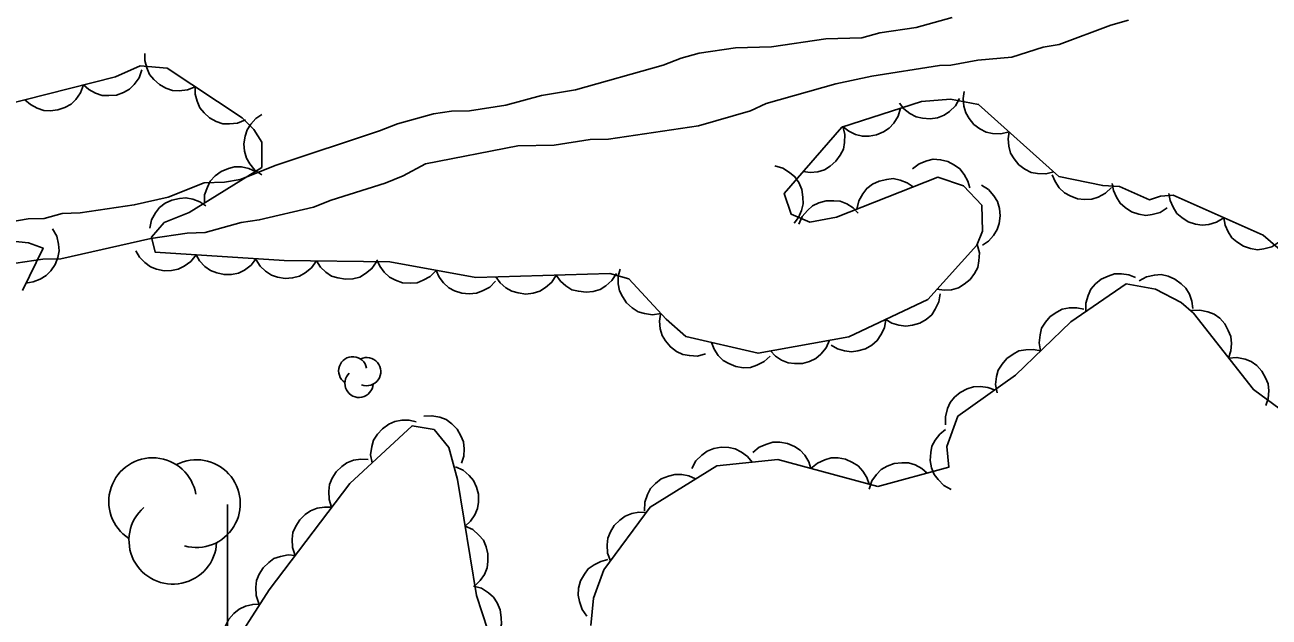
# Model space of a CAD drawing. Extents: x 336540 to 340074, y 5572036 to 5573747.
# Drawn here: x 337989.9 to 338051.8, y 5573004.4 to 5573033.9 of the extents above; entities that cross this region are included whole.
import ezdxf

# ---------------------------------------------------------------- set-up
doc = ezdxf.new("R2010")
doc.units = 0
for name, color, linetype in [('Niveau 1', 7, 'Continuous'), ('Niveau 44', 7, 'Continuous'), ('Niveau 61', 7, 'Continuous')]:
    doc.layers.add(name, color=color, linetype=linetype)

msp = doc.modelspace()

# ---------------------------------------------------------------- linework, layer by layer
at = {"layer": 'Niveau 1'}
for points in [[(338036.06, 5573034.23), (338034.27, 5573033.74), (338032.47, 5573033.47), (338031.58, 5573033.22), (338029.78, 5573033.18), (338027.08, 5573032.77), (338025.28, 5573032.73), (338023.48, 5573032.46), (338022.59, 5573032.22), (338021.69, 5573031.86), (338017.33, 5573030.63), (338015.64, 5573030.36), (338013.85, 5573029.87), (338012.05, 5573029.6), (338011.15, 5573029.58), (338010.26, 5573029.44), (338008.46, 5573028.95), (338007.57, 5573028.59), (338002.43, 5573026.89), (338000.64, 5573026.17), (337999.85, 5573026.04), (337998.84, 5573026.01), (337997.05, 5573025.29), (337995.37, 5573024.91), (337992.68, 5573024.51), (337991.78, 5573024.49), (337990.88, 5573024.24), (337990.09, 5573024.22), (337987.85, 5573023.83)], [(337989.02, 5573021.94), (337990.81, 5573022.21), (337991.72, 5573022.23), (337996.2, 5573023.24), (337998, 5573023.51), (337998.9, 5573023.53), (338000.69, 5573024.03), (338001.59, 5573024.16), (338004.28, 5573024.79), (338005.17, 5573025.15), (338007.86, 5573026), (338008.75, 5573026.36), (338009.86, 5573026.95), (338014.46, 5573027.85), (338016.26, 5573027.89), (338018.06, 5573028.16), (338018.96, 5573028.18), (338023.45, 5573028.85), (338026.03, 5573029.59), (338026.81, 5573029.95), (338030.28, 5573030.93), (338032.07, 5573031.31), (338035.44, 5573031.85), (338036, 5573031.86), (338037.35, 5573032.12), (338039.04, 5573032.27), (338040.6, 5573032.76), (338041.39, 5573032.89), (338043.96, 5573033.85), (338044.85, 5573034.1)]]:
    msp.add_lwpolyline(points, dxfattribs=at)
at = {"layer": 'Niveau 44'}
for points in [[(337998.4, 5573030.79), (337998.01, 5573030.63), (337997.6, 5573030.59), (337997.27, 5573030.61), (337996.94, 5573030.72), (337996.62, 5573030.9), (337996.34, 5573031.16), (337996.12, 5573031.4), (337995.99, 5573031.73), (337995.9, 5573032.09), (337995.89, 5573032.45)], [(338000.73, 5573029.25), (337997.01, 5573031.71), (337995.66, 5573031.83), (337994.43, 5573031.29), (337988.75, 5573029.84), (337983.05, 5573028.08), (337977.07, 5573025.97), (337975.23, 5573025.67), (337970.99, 5573026.1), (337967.13, 5573025.11), (337963.51, 5573022.84), (337960.49, 5573020.26), (337960.22, 5573019.22), (337960.42, 5573016.51), (337960, 5573015.5), (337957.23, 5573011.54)], [(337995.75, 5573031.63), (337995.61, 5573031.23), (337995.36, 5573030.91), (337995.13, 5573030.67), (337994.83, 5573030.5), (337994.48, 5573030.38), (337994.1, 5573030.35), (337993.77, 5573030.35), (337993.44, 5573030.47), (337993.11, 5573030.65), (337992.84, 5573030.88)], [(337992.84, 5573030.88), (337992.7, 5573030.49), (337992.46, 5573030.16), (337992.23, 5573029.93), (337991.92, 5573029.76), (337991.57, 5573029.64), (337991.19, 5573029.6), (337990.86, 5573029.61), (337990.53, 5573029.73), (337990.2, 5573029.9), (337989.93, 5573030.14)], [(338000.9, 5573029.14), (338000.51, 5573028.98), (338000.11, 5573028.94), (337999.78, 5573028.95), (337999.44, 5573029.06), (337999.12, 5573029.24), (337998.84, 5573029.5), (337998.63, 5573029.75), (337998.49, 5573030.07), (337998.4, 5573030.43), (337998.4, 5573030.79)], [(338038.9, 5573028.55), (338038.49, 5573028.45), (338038.08, 5573028.47), (338037.76, 5573028.53), (338037.45, 5573028.69), (338037.15, 5573028.91), (338036.91, 5573029.21), (338036.74, 5573029.49), (338036.65, 5573029.83), (338036.61, 5573030.2), (338036.66, 5573030.55)], [(338055.18, 5573020.27), (338051.55, 5573023.4), (338047.06, 5573025.39), (338046.43, 5573025.34), (338045.88, 5573025.16), (338044.4, 5573025.82), (338043.56, 5573025.87), (338041.38, 5573026.33), (338037.38, 5573029.91), (338035.98, 5573030.17), (338034.54, 5573030.06), (338030.58, 5573028.78), (338027.7, 5573025.48), (338028.05, 5573024.45), (338028.98, 5573024.05), (338030.31, 5573024.3), (338035.35, 5573026.29), (338036.64, 5573025.86), (338037.55, 5573024.89), (338037.57, 5573023.61), (338037.3, 5573022.91), (338034.85, 5573020.2), (338030.93, 5573018.35), (338026.41, 5573017.53), (338022.82, 5573018.36), (338021.83, 5573019.23), (338019.98, 5573021.23), (338019.03, 5573021.49), (338012.36, 5573021.3), (338008.08, 5573022.07), (338002.83, 5573022.15), (337996.4, 5573022.56), (337996.23, 5573023.3), (337996.86, 5573024.04), (337998.1, 5573024.53), (338001.72, 5573026.78), (338001.72, 5573028.03), (338001.31, 5573028.66), (338000.73, 5573029.25)], [(338036.44, 5573030.2), (338036.23, 5573029.84), (338035.93, 5573029.56), (338035.67, 5573029.37), (338035.33, 5573029.25), (338034.97, 5573029.19), (338034.59, 5573029.23), (338034.27, 5573029.29), (338033.96, 5573029.46), (338033.67, 5573029.69), (338033.45, 5573029.98)], [(338001.72, 5573026.41), (338001.37, 5573026.64), (338001.12, 5573026.96), (338000.95, 5573027.24), (338000.86, 5573027.58), (338000.82, 5573027.95), (338000.89, 5573028.33), (338000.98, 5573028.64), (338001.17, 5573028.93), (338001.42, 5573029.21), (338001.72, 5573029.41)], [(338033.5, 5573029.72), (338033.38, 5573029.32), (338033.16, 5573028.98), (338032.94, 5573028.73), (338032.65, 5573028.54), (338032.31, 5573028.4), (338031.93, 5573028.34), (338031.6, 5573028.33), (338031.26, 5573028.42), (338030.93, 5573028.58), (338030.64, 5573028.8)], [(338030.62, 5573028.83), (338030.73, 5573028.42), (338030.71, 5573028.02), (338030.66, 5573027.69), (338030.5, 5573027.38), (338030.28, 5573027.08), (338029.99, 5573026.84), (338029.72, 5573026.66), (338029.38, 5573026.56), (338029.01, 5573026.52), (338028.65, 5573026.57)], [(338041.13, 5573026.55), (338040.73, 5573026.45), (338040.32, 5573026.47), (338040, 5573026.53), (338039.68, 5573026.69), (338039.39, 5573026.91), (338039.15, 5573027.21), (338038.97, 5573027.49), (338038.88, 5573027.83), (338038.85, 5573028.2), (338038.9, 5573028.55)], [(337998.86, 5573025), (337998.87, 5573025.42), (337999.01, 5573025.8), (337999.15, 5573026.1), (337999.4, 5573026.35), (337999.69, 5573026.57), (338000.05, 5573026.72), (338000.36, 5573026.81), (338000.71, 5573026.8), (338001.07, 5573026.73), (338001.4, 5573026.58)], [(338027.24, 5573026.85), (338027.64, 5573026.74), (338027.98, 5573026.52), (338028.24, 5573026.31), (338028.43, 5573026.02), (338028.58, 5573025.68), (338028.64, 5573025.3), (338028.66, 5573024.97), (338028.57, 5573024.63), (338028.42, 5573024.29), (338028.2, 5573024.01)], [(338034.1, 5573026.71), (338034.43, 5573026.96), (338034.81, 5573027.1), (338035.13, 5573027.18), (338035.49, 5573027.16), (338035.85, 5573027.07), (338036.18, 5573026.89), (338036.45, 5573026.71), (338036.67, 5573026.43), (338036.85, 5573026.1), (338036.95, 5573025.76)], [(338031.33, 5573024.7), (338031.43, 5573025.11), (338031.63, 5573025.47), (338031.82, 5573025.73), (338032.11, 5573025.94), (338032.44, 5573026.1), (338032.81, 5573026.18), (338033.14, 5573026.22), (338033.48, 5573026.14), (338033.83, 5573026.01), (338034.13, 5573025.81)], [(338043.99, 5573025.78), (338043.69, 5573025.49), (338043.33, 5573025.3), (338043.02, 5573025.19), (338042.66, 5573025.18), (338042.3, 5573025.22), (338041.94, 5573025.36), (338041.65, 5573025.51), (338041.4, 5573025.76), (338041.19, 5573026.07), (338041.05, 5573026.4)], [(338037.53, 5573025.9), (338037.88, 5573025.67), (338038.14, 5573025.36), (338038.32, 5573025.08), (338038.42, 5573024.74), (338038.45, 5573024.37), (338038.4, 5573023.99), (338038.31, 5573023.68), (338038.12, 5573023.38), (338037.88, 5573023.1), (338037.58, 5573022.9)], [(338046.77, 5573024.76), (338046.42, 5573024.54), (338046.02, 5573024.44), (338045.7, 5573024.39), (338045.35, 5573024.45), (338045, 5573024.57), (338044.68, 5573024.78), (338044.43, 5573024.99), (338044.24, 5573025.29), (338044.1, 5573025.63), (338044.03, 5573025.98)], [(337996.14, 5573023.75), (337996.23, 5573024.16), (337996.43, 5573024.52), (337996.63, 5573024.78), (337996.91, 5573024.99), (337997.24, 5573025.15), (337997.62, 5573025.23), (337997.94, 5573025.27), (337998.28, 5573025.19), (337998.63, 5573025.06), (337998.93, 5573024.86)], [(338028.44, 5573023.95), (338028.61, 5573024.33), (338028.87, 5573024.64), (338029.12, 5573024.86), (338029.44, 5573025.01), (338029.79, 5573025.11), (338030.18, 5573025.12), (338030.5, 5573025.09), (338030.83, 5573024.96), (338031.14, 5573024.76), (338031.39, 5573024.5)], [(338049.59, 5573024.27), (338049.23, 5573024.05), (338048.84, 5573023.94), (338048.51, 5573023.9), (338048.17, 5573023.95), (338047.82, 5573024.07), (338047.5, 5573024.29), (338047.25, 5573024.49), (338047.06, 5573024.79), (338046.91, 5573025.13), (338046.85, 5573025.48)], [(338052.33, 5573023.05), (338051.98, 5573022.83), (338051.58, 5573022.73), (338051.26, 5573022.68), (338050.91, 5573022.74), (338050.56, 5573022.86), (338050.24, 5573023.07), (338049.99, 5573023.28), (338049.8, 5573023.57), (338049.65, 5573023.91), (338049.59, 5573024.27)], [(337991.3, 5573023.72), (337991.51, 5573023.36), (337991.6, 5573022.96), (337991.63, 5573022.63), (337991.56, 5573022.29), (337991.43, 5573021.94), (337991.21, 5573021.63), (337990.99, 5573021.39), (337990.69, 5573021.21), (337990.34, 5573021.08), (337989.98, 5573021.02)], [(337989.14, 5573023.12), (337990.1, 5573023.02), (337990.83, 5573022.76), (337989.8, 5573020.65)], [(337998.44, 5573022.43), (337998.19, 5573022.1), (337997.85, 5573021.86), (337997.56, 5573021.71), (337997.22, 5573021.64), (337996.85, 5573021.63), (337996.47, 5573021.72), (337996.17, 5573021.83), (337995.89, 5573022.04), (337995.63, 5573022.31), (337995.45, 5573022.62)], [(338001.44, 5573022.24), (338001.18, 5573021.91), (338000.85, 5573021.67), (338000.56, 5573021.52), (338000.21, 5573021.45), (337999.84, 5573021.44), (337999.47, 5573021.53), (337999.16, 5573021.64), (337998.88, 5573021.85), (337998.62, 5573022.12), (337998.44, 5573022.43)], [(338037.32, 5573022.94), (338037.42, 5573022.53), (338037.4, 5573022.13), (338037.34, 5573021.8), (338037.18, 5573021.49), (338036.96, 5573021.19), (338036.66, 5573020.96), (338036.38, 5573020.78), (338036.04, 5573020.69), (338035.67, 5573020.66), (338035.31, 5573020.71)], [(338004.43, 5573022.13), (338004.19, 5573021.78), (338003.87, 5573021.53), (338003.59, 5573021.36), (338003.25, 5573021.28), (338002.88, 5573021.25), (338002.5, 5573021.32), (338002.19, 5573021.42), (338001.9, 5573021.61), (338001.63, 5573021.87), (338001.43, 5573022.17)], [(338007.43, 5573022.08), (338007.19, 5573021.74), (338006.87, 5573021.49), (338006.59, 5573021.32), (338006.25, 5573021.23), (338005.88, 5573021.21), (338005.5, 5573021.28), (338005.19, 5573021.37), (338004.9, 5573021.57), (338004.63, 5573021.82), (338004.43, 5573022.13)], [(338010.39, 5573021.65), (338010.1, 5573021.35), (338009.75, 5573021.16), (338009.44, 5573021.04), (338009.09, 5573021.01), (338008.72, 5573021.04), (338008.36, 5573021.17), (338008.07, 5573021.32), (338007.81, 5573021.56), (338007.59, 5573021.86), (338007.44, 5573022.18)], [(338013.35, 5573021.12), (338013.06, 5573020.82), (338012.7, 5573020.63), (338012.39, 5573020.51), (338012.04, 5573020.48), (338011.67, 5573020.51), (338011.31, 5573020.64), (338011.02, 5573020.79), (338010.76, 5573021.03), (338010.54, 5573021.32), (338010.39, 5573021.65)], [(338016.36, 5573021.41), (338016.14, 5573021.06), (338015.83, 5573020.8), (338015.55, 5573020.62), (338015.21, 5573020.52), (338014.85, 5573020.47), (338014.47, 5573020.53), (338014.15, 5573020.61), (338013.85, 5573020.79), (338013.57, 5573021.04), (338013.36, 5573021.33)], [(338019.36, 5573021.5), (338019.14, 5573021.15), (338018.83, 5573020.88), (338018.55, 5573020.7), (338018.21, 5573020.6), (338017.85, 5573020.56), (338017.47, 5573020.61), (338017.15, 5573020.69), (338016.85, 5573020.88), (338016.57, 5573021.12), (338016.36, 5573021.41)], [(338021.57, 5573019.51), (338021.16, 5573019.44), (338020.76, 5573019.5), (338020.44, 5573019.59), (338020.14, 5573019.78), (338019.87, 5573020.03), (338019.66, 5573020.35), (338019.51, 5573020.64), (338019.45, 5573020.99), (338019.45, 5573021.36), (338019.54, 5573021.71)], [(338042.72, 5573019.6), (338042.72, 5573020.02), (338042.83, 5573020.41), (338042.97, 5573020.71), (338043.2, 5573020.98), (338043.48, 5573021.21), (338043.83, 5573021.37), (338044.14, 5573021.48), (338044.49, 5573021.48), (338044.86, 5573021.43), (338045.19, 5573021.3)], [(338045.37, 5573021.13), (338045.74, 5573021.33), (338046.13, 5573021.42), (338046.46, 5573021.44), (338046.81, 5573021.36), (338047.15, 5573021.22), (338047.46, 5573020.99), (338047.69, 5573020.77), (338047.87, 5573020.46), (338047.99, 5573020.12), (338048.04, 5573019.76)], [(338032.37, 5573010.89), (338035.91, 5573011.86), (338035.81, 5573012.89), (338036.35, 5573014.39), (338039.22, 5573016.44), (338041.97, 5573019.09), (338044.73, 5573020.98), (338046.19, 5573020.71), (338047.47, 5573020.05), (338048.07, 5573019.53), (338051.06, 5573015.72), (338054.34, 5573013.3)], [(338035.47, 5573020.49), (338035.41, 5573020.08), (338035.23, 5573019.72), (338035.05, 5573019.44), (338034.78, 5573019.21), (338034.46, 5573019.03), (338034.09, 5573018.92), (338033.77, 5573018.87), (338033.42, 5573018.92), (338033.07, 5573019.03), (338032.76, 5573019.21)], [(338023.8, 5573017.5), (338023.39, 5573017.39), (338022.99, 5573017.41), (338022.66, 5573017.47), (338022.35, 5573017.62), (338022.05, 5573017.84), (338021.81, 5573018.14), (338021.63, 5573018.41), (338021.54, 5573018.75), (338021.5, 5573019.12), (338021.55, 5573019.48)], [(338040.46, 5573017.64), (338040.39, 5573018.05), (338040.44, 5573018.45), (338040.52, 5573018.77), (338040.71, 5573019.07), (338040.95, 5573019.35), (338041.27, 5573019.57), (338041.55, 5573019.72), (338041.9, 5573019.79), (338042.27, 5573019.79), (338042.62, 5573019.72)], [(338047.97, 5573019.65), (338048.39, 5573019.68), (338048.79, 5573019.59), (338049.1, 5573019.48), (338049.38, 5573019.27), (338049.63, 5573019), (338049.81, 5573018.66), (338049.94, 5573018.36), (338049.97, 5573018.01), (338049.93, 5573017.64), (338049.82, 5573017.29)], [(338032.76, 5573019.21), (338032.7, 5573018.8), (338032.52, 5573018.44), (338032.34, 5573018.16), (338032.07, 5573017.93), (338031.75, 5573017.75), (338031.38, 5573017.64), (338031.06, 5573017.59), (338030.71, 5573017.64), (338030.36, 5573017.75), (338030.05, 5573017.93)], [(338027.01, 5573017.39), (338026.71, 5573017.11), (338026.34, 5573016.93), (338026.03, 5573016.82), (338025.68, 5573016.81), (338025.31, 5573016.86), (338024.96, 5573017.01), (338024.67, 5573017.17), (338024.43, 5573017.42), (338024.22, 5573017.73), (338024.09, 5573018.07)], [(338029.97, 5573018.18), (338029.8, 5573017.79), (338029.54, 5573017.49), (338029.29, 5573017.27), (338028.97, 5573017.12), (338028.62, 5573017.02), (338028.23, 5573017.01), (338027.91, 5573017.05), (338027.58, 5573017.18), (338027.27, 5573017.38), (338027.02, 5573017.64)], [(338038.3, 5573015.56), (338038.23, 5573015.97), (338038.28, 5573016.37), (338038.36, 5573016.69), (338038.55, 5573016.99), (338038.79, 5573017.27), (338039.11, 5573017.49), (338039.39, 5573017.64), (338039.74, 5573017.7), (338040.11, 5573017.71), (338040.46, 5573017.64)], [(338049.82, 5573017.29), (338050.24, 5573017.32), (338050.64, 5573017.23), (338050.95, 5573017.12), (338051.23, 5573016.91), (338051.48, 5573016.64), (338051.66, 5573016.3), (338051.79, 5573016), (338051.82, 5573015.65), (338051.79, 5573015.28), (338051.68, 5573014.93)], [(338035.74, 5573013.96), (338035.73, 5573014.37), (338035.84, 5573014.77), (338035.97, 5573015.07), (338036.19, 5573015.34), (338036.47, 5573015.58), (338036.82, 5573015.75), (338037.13, 5573015.86), (338037.48, 5573015.87), (338037.85, 5573015.82), (338038.18, 5573015.7)], [(338009.77, 5573014.39), (338010.18, 5573014.42), (338010.58, 5573014.34), (338010.89, 5573014.23), (338011.17, 5573014.02), (338011.43, 5573013.75), (338011.62, 5573013.42), (338011.75, 5573013.12), (338011.78, 5573012.77), (338011.76, 5573012.4), (338011.66, 5573012.06)], [(337999.97, 5573002.46), (338002.08, 5573005.76), (338006.1, 5573011.05), (338009.19, 5573013.92), (338010.29, 5573013.74), (338011.02, 5573012.84), (338011.46, 5573011.25), (338012.4, 5573005.47), (338014.37, 5572999.44)], [(338007.2, 5573012.07), (338007.13, 5573012.48), (338007.19, 5573012.89), (338007.28, 5573013.2), (338007.47, 5573013.5), (338007.72, 5573013.77), (338008.04, 5573013.99), (338008.33, 5573014.13), (338008.68, 5573014.19), (338009.05, 5573014.19), (338009.4, 5573014.11)], [(338036.02, 5573010.75), (338035.65, 5573010.95), (338035.37, 5573011.24), (338035.17, 5573011.5), (338035.04, 5573011.83), (338034.98, 5573012.19), (338035, 5573012.58), (338035.06, 5573012.9), (338035.23, 5573013.21), (338035.45, 5573013.5), (338035.73, 5573013.73)], [(338026.15, 5573012.58), (338026.46, 5573012.85), (338026.84, 5573013.01), (338027.15, 5573013.11), (338027.5, 5573013.1), (338027.87, 5573013.04), (338028.22, 5573012.88), (338028.5, 5573012.71), (338028.73, 5573012.45), (338028.93, 5573012.13), (338029.04, 5573011.79)], [(338023.12, 5573011.8), (338023.32, 5573012.17), (338023.61, 5573012.46), (338023.87, 5573012.66), (338024.2, 5573012.78), (338024.57, 5573012.85), (338024.95, 5573012.83), (338025.27, 5573012.77), (338025.58, 5573012.61), (338025.88, 5573012.39), (338026.11, 5573012.11)], [(338005.19, 5573009.86), (338005.06, 5573010.25), (338005.05, 5573010.66), (338005.08, 5573010.99), (338005.21, 5573011.31), (338005.41, 5573011.62), (338005.69, 5573011.89), (338005.95, 5573012.08), (338006.28, 5573012.2), (338006.65, 5573012.26), (338007.01, 5573012.24)], [(338011.36, 5573011.88), (338011.74, 5573011.71), (338012.04, 5573011.44), (338012.25, 5573011.19), (338012.4, 5573010.86), (338012.49, 5573010.51), (338012.49, 5573010.12), (338012.45, 5573009.8), (338012.31, 5573009.48), (338012.1, 5573009.17), (338011.84, 5573008.92)], [(338018.08, 5573003.97), (338018.22, 5573005.34), (338018.74, 5573006.75), (338021.04, 5573009.87), (338024.35, 5573011.93), (338027.39, 5573012.24), (338032.37, 5573010.89)], [(338029.04, 5573011.79), (338029.36, 5573012.06), (338029.73, 5573012.23), (338030.05, 5573012.32), (338030.4, 5573012.32), (338030.76, 5573012.25), (338031.11, 5573012.09), (338031.39, 5573011.93), (338031.62, 5573011.66), (338031.82, 5573011.35), (338031.94, 5573011.01)], [(338031.94, 5573010.77), (338032.07, 5573011.17), (338032.31, 5573011.5), (338032.54, 5573011.74), (338032.84, 5573011.91), (338033.19, 5573012.04), (338033.57, 5573012.08), (338033.89, 5573012.08), (338034.23, 5573011.97), (338034.56, 5573011.8), (338034.83, 5573011.56)], [(338020.76, 5573009.69), (338020.77, 5573010.11), (338020.91, 5573010.5), (338021.05, 5573010.79), (338021.3, 5573011.05), (338021.59, 5573011.27), (338021.95, 5573011.41), (338022.26, 5573011.5), (338022.61, 5573011.5), (338022.97, 5573011.43), (338023.3, 5573011.28)], [(338003.38, 5573007.47), (338003.24, 5573007.86), (338003.23, 5573008.27), (338003.26, 5573008.6), (338003.4, 5573008.92), (338003.6, 5573009.23), (338003.87, 5573009.5), (338004.14, 5573009.69), (338004.47, 5573009.81), (338004.83, 5573009.87), (338005.19, 5573009.86)], [(338019.06, 5573007.19), (338018.92, 5573007.58), (338018.9, 5573007.99), (338018.93, 5573008.32), (338019.06, 5573008.64), (338019.25, 5573008.96), (338019.53, 5573009.22), (338019.79, 5573009.42), (338020.12, 5573009.55), (338020.48, 5573009.62), (338020.84, 5573009.6)], [(338011.84, 5573008.92), (338012.22, 5573008.75), (338012.52, 5573008.48), (338012.74, 5573008.22), (338012.88, 5573007.9), (338012.97, 5573007.55), (338012.97, 5573007.16), (338012.93, 5573006.84), (338012.79, 5573006.52), (338012.58, 5573006.21), (338012.32, 5573005.96)], [(338001.56, 5573005.08), (338001.43, 5573005.47), (338001.42, 5573005.88), (338001.45, 5573006.21), (338001.58, 5573006.53), (338001.78, 5573006.85), (338002.06, 5573007.11), (338002.32, 5573007.31), (338002.65, 5573007.42), (338003.02, 5573007.49), (338003.38, 5573007.47)], [(338017.89, 5573004.44), (338017.65, 5573004.78), (338017.52, 5573005.17), (338017.45, 5573005.49), (338017.48, 5573005.84), (338017.58, 5573006.2), (338017.77, 5573006.53), (338017.96, 5573006.8), (338018.25, 5573007), (338018.58, 5573007.17), (338018.93, 5573007.26)], [(338012.25, 5573005.94), (338012.65, 5573005.83), (338012.99, 5573005.61), (338013.24, 5573005.39), (338013.43, 5573005.1), (338013.58, 5573004.76), (338013.63, 5573004.38), (338013.65, 5573004.05), (338013.55, 5573003.71), (338013.4, 5573003.38), (338013.18, 5573003.09)], [(338000, 5573002.51), (337999.84, 5573002.89), (337999.79, 5573003.3), (337999.8, 5573003.63), (337999.91, 5573003.96), (338000.08, 5573004.29), (338000.33, 5573004.58), (338000.58, 5573004.79), (338000.9, 5573004.94), (338001.26, 5573005.03), (338001.62, 5573005.04)]]:
    msp.add_lwpolyline(points, dxfattribs=at)
for centre, radius, start, end in [((338006.24, 5573016.655), 0.702, 10.66222, 236.35081), ((338006.937, 5573016.615), 0.702, 248.81603, 116.27311), ((338006.55, 5573016.029), 0.702, 133.48372, 356.16808), ((337996.281, 5573010.143), 2.183, 9.66056, 237.11765), ((337998.463, 5573010.044), 2.183, 254.32826, 117.01262), ((337997.287, 5573008.217), 2.183, 131.50676, 357.19535)]:
    msp.add_arc(centre, radius, start, end, dxfattribs=at)
at = {"layer": 'Niveau 61'}
msp.add_lwpolyline([(338000, 5572990), (338000, 5573010)], dxfattribs=at)

doc.saveas('drawing.dxf')
